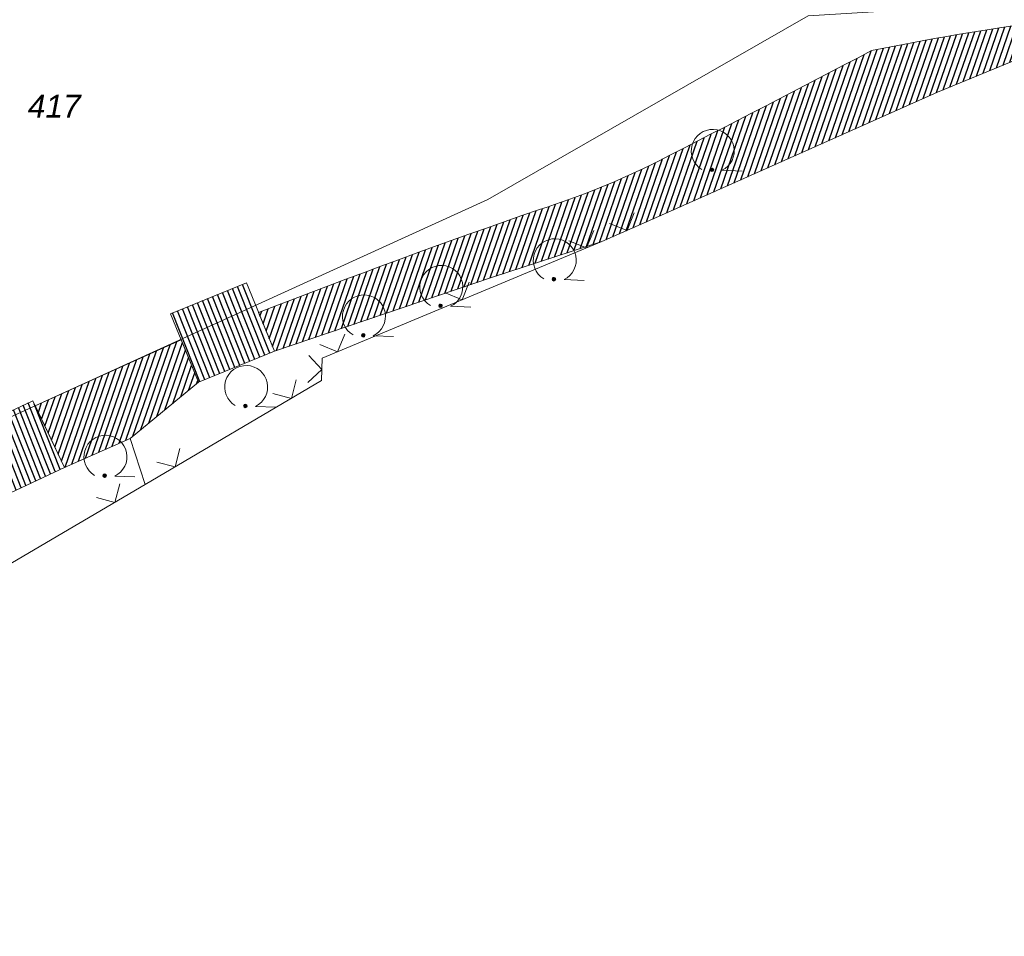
# Model space of a CAD drawing. Header units: metres. Extents: x 345144 to 348639, y 5629211 to 5635235.
# Tile 731 of 1056: x 346551 to 346587, y 5630610 to 5630644. Entities that reach past the tile are written whole.
import ezdxf
from ezdxf.enums import TextEntityAlignment as Align

# ---------------------------------------------------------------- set-up
doc = ezdxf.new("R2010")
doc.units = ezdxf.units.M
doc.header["$MEASUREMENT"] = 0
for name, color, linetype in [('028 Geländeform', 7, 'Continuous'), ('081-083 Topographie', 7, 'Continuous'), ('AX Flurstück', 7, 'Continuous'), ('AX Gebäude', 7, 'Continuous'), ('Definitionslinie', 7, 'Continuous'), ('Präsentationsobjekt -Text (punktförmig)', 7, 'Continuous')]:
    doc.layers.add(name, color=color, linetype=linetype)
doc.styles.add('ARIALIT', font='ariali.ttf', dxfattribs={"height": 1})
pattern_1 = [(250.9552151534, (0, 0), (0.1890527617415, -0.065261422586), [])]
pattern_2 = [(111.5294117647, (0, 0), (-0.186045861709, -0.07339575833), [])]

# ---------------------------------------------------------------- blocks, each defined once
blk = doc.blocks.new('alk_7100_nrwx2')
at = {"true_color": 0x2e2e2e}
h = blk.add_hatch(color=250, dxfattribs=at)
edge = h.paths.add_edge_path(flags=0)
edge.add_arc((0.024073, -0.597267), 0.057254, 180, 360, ccw=False)
edge.add_arc((0.024073, -0.597267), 0.057255, 0, 180, ccw=False)
at = {"color": 250, "lineweight": 5, "true_color": 0x2e2e2e, "flags": 128}
blk.add_lwpolyline([(0.349382, -0.597267), (1, -0.597267)], dxfattribs=at)
at = {"color": 250, "lineweight": 5, "true_color": 0x2e2e2e}
for centre, radius, start, end in [((0.024073, 0.012362), 0.690995, -61.9148169, -118.0851831), ((0.024073, -0.597267), 0.057255, 0, 180), ((0.024073, -0.597267), 0.057254, 180, 0)]:
    blk.add_arc(centre, radius, start, end, dxfattribs=at)

msp = doc.modelspace()

# ---------------------------------------------------------------- hatches: boundary and pattern name
at = {"layer": '028 Geländeform', "true_color": 0xb27500}
h = msp.add_hatch(dxfattribs=at)
h.set_pattern_fill('_USER', color=44, scale=0.2, angle=250.9552152, style=0, pattern_type=0)
h.set_pattern_definition(pattern_1)
h.paths.add_polyline_path([(346582.341, 5630642.591), (346582.728375, 5630642.669625), (346583.11625, 5630642.745219), (346583.504125, 5630642.820813), (346583.8925, 5630642.893375), (346584.280875, 5630642.965938), (346584.66975, 5630643.035469), (346585.058625, 5630643.105), (346585.448, 5630643.1715), (346585.837375, 5630643.238), (346586.22725, 5630643.301469), (346586.617125, 5630643.364938), (346587.0075, 5630643.425375), (346587.397875, 5630643.485813), (346587.78875, 5630643.543219), (346588.179625, 5630643.600625), (346588.571, 5630643.655), (346588.571, 5630643.655), (346592.334, 5630645.769), (346592.334, 5630645.769), (346593.176, 5630644.521), (346593.176, 5630644.521), (346584.784, 5630641.053), (346584.784, 5630641.053), (346574.22, 5630636.342), (346574.22, 5630636.342), (346572.341, 5630635.513), (346572.341, 5630635.513), (346568.328, 5630634.211), (346568.328, 5630634.211), (346560.207, 5630631.449), (346560.207, 5630631.449), (346559.619, 5630632.889), (346559.619, 5630632.889), (346560.26525, 5630633.13925), (346560.912594, 5630633.386531), (346561.559938, 5630633.633813), (346562.208375, 5630633.878125), (346562.856813, 5630634.122438), (346563.506344, 5630634.363781), (346564.155875, 5630634.605125), (346564.8065, 5630634.8435), (346565.457125, 5630635.081875), (346566.108844, 5630635.317281), (346566.760563, 5630635.552688), (346567.413375, 5630635.785125), (346568.066188, 5630636.017563), (346568.720094, 5630636.247031), (346569.374, 5630636.4765), (346570.029, 5630636.703), (346570.029, 5630636.703), (346570.311875, 5630636.792625), (346570.592547, 5630636.887719), (346570.873219, 5630636.982813), (346571.151687, 5630637.083375), (346571.430156, 5630637.183937), (346571.706422, 5630637.289969), (346571.982687, 5630637.396), (346572.25675, 5630637.5075), (346572.530813, 5630637.619), (346572.802672, 5630637.735969), (346573.074531, 5630637.852937), (346573.344188, 5630637.975375), (346573.613844, 5630638.097813), (346573.881297, 5630638.225719), (346574.14875, 5630638.353625), (346574.414, 5630638.487), (346574.414, 5630638.487), (346574.911125, 5630638.74025), (346575.407828, 5630638.994313), (346575.904531, 5630639.248375), (346576.400813, 5630639.50325), (346576.897094, 5630639.758125), (346577.392953, 5630640.013813), (346577.888813, 5630640.2695), (346578.38425, 5630640.526), (346578.879688, 5630640.7825), (346579.374703, 5630641.039813), (346579.869719, 5630641.297125), (346580.364313, 5630641.55525), (346580.858906, 5630641.813375), (346581.353078, 5630642.072313), (346581.84725, 5630642.33125)], flags=0)
h = msp.add_hatch(dxfattribs=at)
h.set_pattern_fill('_USER', color=44, scale=0.2, angle=250.9552152, style=0, pattern_type=0)
h.set_pattern_definition(pattern_1)
h.paths.add_polyline_path([(346553.608, 5630630.456), (346556.754, 5630631.878), (346556.754, 5630631.878), (346556.776, 5630631.824), (346556.776, 5630631.824), (346557.397, 5630630.3), (346557.397, 5630630.3), (346554.86, 5630628.222), (346554.86, 5630628.222), (346552.425, 5630627.148), (346552.425, 5630627.148), (346551.365, 5630629.394), (346551.365, 5630629.394), (346551.347, 5630629.433), (346551.347, 5630629.433)], flags=0)
at = {"layer": 'AX Gebäude', "true_color": 0x4f4f4f}
h = msp.add_hatch(dxfattribs=at)
h.set_pattern_fill('_USER', color=251, scale=0.2, angle=111.5294118, style=0, pattern_type=0)
h.set_pattern_definition(pattern_2)
h.paths.add_polyline_path([(346556.361, 5630632.844), (346559.17, 5630633.99), (346560.207, 5630631.449), (346557.398, 5630630.3)], flags=0)
h = msp.add_hatch(dxfattribs=at)
h.set_pattern_fill('_USER', color=251, scale=0.2, angle=111.5294118, style=0, pattern_type=0)
h.set_pattern_definition(pattern_2)
h.paths.add_polyline_path([(346549.258, 5630628.673), (346551.26, 5630629.617), (346552.425, 5630627.148), (346550.424, 5630626.202)], flags=0)

# ---------------------------------------------------------------- linework, layer by layer
at = {"layer": '081-083 Topographie', "color": 7, "linetype": 'Continuous', "lineweight": 5, "flags": 128}
for points in [[(346574.22, 5630636.342), (346572.341, 5630635.513), (346572.341, 5630635.513), (346561.984, 5630631.195), (346561.984, 5630631.195), (346561.953, 5630630.362), (346561.953, 5630630.362), (346555.421, 5630626.509), (346555.421, 5630626.509), (346540.239, 5630617.6)], [(346554.86, 5630628.222), (346555.421, 5630626.509)]]:
    msp.add_lwpolyline(points, dxfattribs=at)
at = {"layer": 'AX Flurstück', "color": 8, "linetype": 'Continuous', "lineweight": 13, "true_color": 0x808080, "flags": 128}
for points in [[(346602.236, 5630654.716), (346584.826, 5630644.179), (346579.988, 5630643.88), (346568.12, 5630637.08), (346542.705, 5630625.504), (346539.859, 5630624.01), (346536.294, 5630619.233), (346534.326, 5630609.657), (346527.148, 5630604.364), (346526.223, 5630603.508), (346523.939, 5630599.639), (346524.342, 5630596.827), (346526.959, 5630593.796), (346528.242, 5630589.055), (346527.811, 5630586.485), (346523.078, 5630575.13), (346514.832, 5630564.969)], [(346591.489, 5630554.281), (346583.06, 5630540.608), (346579.708, 5630542.867), (346567.583, 5630555.682), (346555.022, 5630570.332), (346545.105, 5630582.963), (346534.992, 5630596.663), (346530.666, 5630600.91), (346527.148, 5630604.364), (346534.326, 5630609.657), (346536.294, 5630619.233), (346539.859, 5630624.01), (346542.705, 5630625.504), (346568.12, 5630637.08), (346579.988, 5630643.88), (346584.826, 5630644.179), (346602.236, 5630654.716)]]:
    msp.add_lwpolyline(points, dxfattribs=at)
at = {"layer": 'AX Gebäude', "color": 7, "linetype": 'Continuous', "lineweight": 5, "flags": 128}
for points in [[(346556.361, 5630632.844), (346559.17, 5630633.99), (346560.207, 5630631.449), (346557.398, 5630630.3), (346556.361, 5630632.844)], [(346549.258, 5630628.673), (346551.26, 5630629.617), (346552.425, 5630627.148), (346550.424, 5630626.202), (346549.258, 5630628.673)]]:
    msp.add_lwpolyline(points, dxfattribs=at)
at = {"layer": 'Definitionslinie', "color": 44, "linetype": 'Continuous', "lineweight": 5, "true_color": 0xb27500, "flags": 128}
for points in [[(346584.784, 5630641.053), (346593.176, 5630644.521)], [(346582.341, 5630642.591), (346582.728375, 5630642.669625), (346583.11625, 5630642.745219), (346583.504125, 5630642.820813), (346583.8925, 5630642.893375), (346584.280875, 5630642.965938), (346584.66975, 5630643.035469), (346585.058625, 5630643.105), (346585.448, 5630643.1715), (346585.837375, 5630643.238), (346586.22725, 5630643.301469), (346586.617125, 5630643.364938), (346587.0075, 5630643.425375), (346587.397875, 5630643.485813), (346587.78875, 5630643.543219), (346588.179625, 5630643.600625), (346588.571, 5630643.655)], [(346574.414, 5630638.487), (346574.911125, 5630638.74025), (346575.407828, 5630638.994313), (346575.904531, 5630639.248375), (346576.400813, 5630639.50325), (346576.897094, 5630639.758125), (346577.392953, 5630640.013813), (346577.888813, 5630640.2695), (346578.38425, 5630640.526), (346578.879688, 5630640.7825), (346579.374703, 5630641.039813), (346579.869719, 5630641.297125), (346580.364313, 5630641.55525), (346580.858906, 5630641.813375), (346581.353078, 5630642.072313), (346581.84725, 5630642.33125), (346582.341, 5630642.591)], [(346574.22, 5630636.342), (346584.784, 5630641.053)], [(346570.029, 5630636.703), (346570.311875, 5630636.792625), (346570.592547, 5630636.887719), (346570.873219, 5630636.982813), (346571.151687, 5630637.083375), (346571.430156, 5630637.183937), (346571.706422, 5630637.289969), (346571.982687, 5630637.396), (346572.25675, 5630637.5075), (346572.530813, 5630637.619), (346572.802672, 5630637.735969), (346573.074531, 5630637.852937), (346573.344188, 5630637.975375), (346573.613844, 5630638.097813), (346573.881297, 5630638.225719), (346574.14875, 5630638.353625), (346574.414, 5630638.487)], [(346559.619, 5630632.889), (346560.26525, 5630633.13925), (346560.912594, 5630633.386531), (346561.559938, 5630633.633813), (346562.208375, 5630633.878125), (346562.856813, 5630634.122438), (346563.506344, 5630634.363781), (346564.155875, 5630634.605125), (346564.8065, 5630634.8435), (346565.457125, 5630635.081875), (346566.108844, 5630635.317281), (346566.760563, 5630635.552688), (346567.413375, 5630635.785125), (346568.066188, 5630636.017563), (346568.720094, 5630636.247031), (346569.374, 5630636.4765), (346570.029, 5630636.703)], [(346572.341, 5630635.513), (346574.22, 5630636.342)], [(346568.328, 5630634.211), (346572.341, 5630635.513)], [(346560.207, 5630631.449), (346568.328, 5630634.211)], [(346559.619, 5630632.889), (346560.207, 5630631.449)], [(346553.608, 5630630.456), (346556.754, 5630631.878)], [(346556.754, 5630631.878), (346556.776, 5630631.824), (346556.776, 5630631.824), (346557.397, 5630630.3)], [(346551.347, 5630629.433), (346553.608, 5630630.456)], [(346554.86, 5630628.222), (346557.397, 5630630.3)], [(346551.347, 5630629.433), (346551.365, 5630629.394), (346551.365, 5630629.394), (346552.425, 5630627.148)], [(346552.425, 5630627.148), (346554.86, 5630628.222)]]:
    msp.add_lwpolyline(points, dxfattribs=at)
at = {"layer": 'Definitionslinie', "color": 7, "linetype": 'Continuous', "lineweight": 5, "flags": 128}
for points in [[(346572.621, 5630636.183), (346573.281, 5630635.928), (346573.536, 5630636.587)], [(346572.621, 5630636.183), (346573.281, 5630635.928), (346573.536, 5630636.587)], [(346572.341, 5630635.513), (346574.22, 5630636.342)], [(346571.124, 5630635.547), (346571.777, 5630635.278), (346572.047, 5630635.932)], [(346571.124, 5630635.547), (346571.777, 5630635.278), (346572.047, 5630635.932)], [(346561.984, 5630631.195), (346572.341, 5630635.513)], [(346566.509, 5630633.623), (346567.163, 5630633.354), (346567.432, 5630634.008)], [(346566.509, 5630633.623), (346567.163, 5630633.354), (346567.432, 5630634.008)], [(346561.894, 5630631.699), (346562.548, 5630631.43), (346562.817, 5630632.084)], [(346561.894, 5630631.699), (346562.548, 5630631.43), (346562.817, 5630632.084)], [(346561.45, 5630630.297), (346561.969, 5630630.779), (346561.487, 5630631.297)], [(346561.45, 5630630.297), (346561.969, 5630630.779), (346561.487, 5630631.297)], [(346561.984, 5630631.195), (346561.953, 5630630.362)], [(346555.421, 5630626.509), (346561.953, 5630630.362)], [(346560.156, 5630629.882), (346560.84, 5630629.706), (346561.017, 5630630.39)], [(346560.156, 5630629.882), (346560.84, 5630629.706), (346561.017, 5630630.39)], [(346554.86, 5630628.222), (346555.421, 5630626.509)], [(346555.849, 5630627.342), (346556.534, 5630627.165), (346556.71, 5630627.85)], [(346555.849, 5630627.342), (346556.534, 5630627.165), (346556.71, 5630627.85)], [(346540.239, 5630617.6), (346555.421, 5630626.509)], [(346553.614, 5630626.029), (346554.299, 5630625.85), (346554.477, 5630626.535)], [(346553.614, 5630626.029), (346554.299, 5630625.85), (346554.477, 5630626.535)]]:
    msp.add_lwpolyline(points, dxfattribs=at)

# ---------------------------------------------------------------- block references
at = {"layer": '081-083 Topographie', "xscale": 1.15275, "yscale": 1.15275}
for p, rotation in [((346576.425, 5630638.862), -2.325521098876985), ((346570.568, 5630634.81), -2.326094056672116), ((346566.366, 5630633.823), -2.326094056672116), ((346563.5, 5630632.729), -2.326094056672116), ((346559.134, 5630630.114), -2.325521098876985), ((346553.919, 5630627.527), -2.326094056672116)]:
    msp.add_blockref('alk_7100_nrwx2', p, dxfattribs=dict(at, rotation=rotation))

# ---------------------------------------------------------------- texts
at = {"layer": 'Präsentationsobjekt -Text (punktförmig)', "color": 8, "true_color": 0x808080, "style": 'ARIALIT'}
msp.add_text('417', height=0.8421, dxfattribs=at).set_placement((346552.05, 5630640.533), align=Align.MIDDLE_CENTER)

doc.saveas('drawing.dxf')
